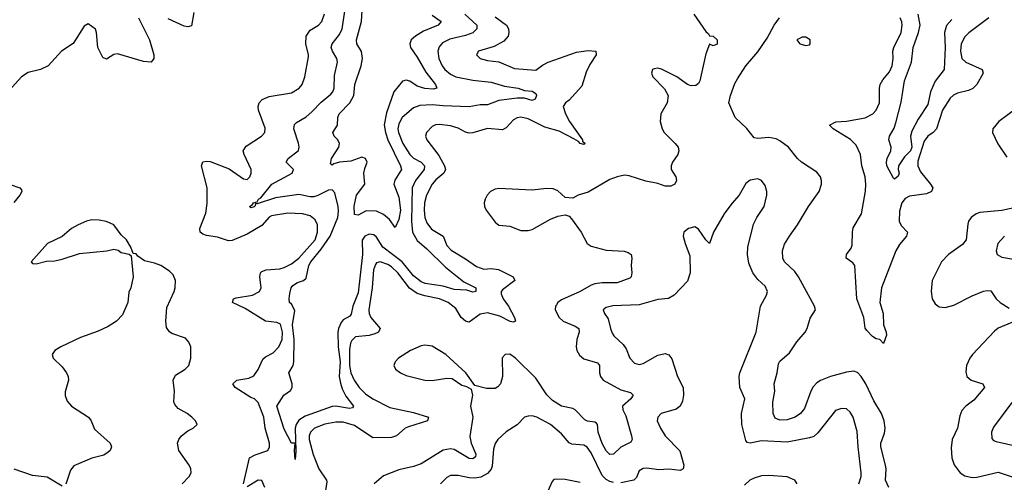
# Model space of a CAD drawing. Header units: inches. Extents: x 1843162 to 1959474, y 907081 to 1016326.
# Tile 461 of 656: x 1890901 to 1896223, y 992298 to 994800. Entities that reach past the tile are written whole.
import ezdxf

# ---------------------------------------------------------------- set-up
doc = ezdxf.new("R2010")
doc.units = ezdxf.units.IN
doc.header["$MEASUREMENT"] = 0
doc.layers.add('B8999', color=7, linetype='Continuous')

msp = doc.modelspace()

# ---------------------------------------------------------------- linework, layer by layer
at = {"layer": 'B8999', "color": 5}
for points, elevation in [([(1891841.6, 994838.4), (1891830, 994767.4), (1891810, 994760.6), (1891790, 994764.2), (1891703.9, 994803.9)], 480), ([(1893306.1, 994830), (1893371.1, 994770), (1893372.4, 994750), (1893350.9, 994729.1), (1893310, 994714.5), (1893225.8, 994694.2), (1893185.4, 994674.6), (1893167.3, 994652.7), (1893160.8, 994630), (1893166.9, 994590), (1893184.8, 994550), (1893199, 994530), (1893230, 994505), (1893257.4, 994490), (1893350, 994472.5), (1893450, 994462.7), (1893521.1, 994441.1), (1893594.9, 994430), (1893630, 994417.3), (1893670, 994413.6), (1893690, 994401.3), (1893694.4, 994390), (1893686.4, 994370), (1893670, 994362.2), (1893630, 994375), (1893590, 994374.7), (1893490, 994362.4), (1893430, 994339), (1893390, 994340.2), (1893330, 994328.5), (1893190, 994333.1), (1893130, 994339.9), (1893064, 994336.1), (1893030, 994323.5), (1892968, 994270), (1892950, 994235.8), (1892945.3, 994210), (1892948.3, 994190), (1892971.3, 994130), (1893010.1, 994070), (1893030, 994051.2), (1893070.1, 994030), (1893088.8, 994010), (1893087.1, 993990), (1893039.8, 993930), (1893021.9, 993890), (1893018.7, 993710), (1893023.7, 993650), (1893050, 993604.8), (1893101, 993561), (1893201.5, 993461.5), (1893302, 993382), (1893366, 993350), (1893367.1, 993332.9), (1893366, 993330), (1893350, 993327.1), (1893317, 993337), (1893250, 993340.3), (1893190, 993357.9), (1893093.2, 993373.2), (1893070, 993381.7), (1893030, 993414.5), (1892968.7, 993490), (1892863.5, 993570), (1892830, 993623.1), (1892815.6, 993635.6), (1892790, 993640.7), (1892765.8, 993630), (1892752.5, 993607.5), (1892753.4, 993530), (1892730, 993322.6), (1892702.1, 993250), (1892692.5, 993207.5), (1892684.4, 993195.6), (1892650, 993176.1), (1892638.3, 993161.7), (1892623.2, 993130), (1892620.4, 993110), (1892621.2, 993030), (1892633.6, 992950), (1892627.5, 992870), (1892633.9, 992833.9), (1892643.3, 992803.3), (1892663.3, 992763.3), (1892704.6, 992710), (1892698.9, 992701.1), (1892683, 992697), (1892610, 992709.5), (1892590, 992707.7), (1892443.5, 992656.5), (1892410, 992633.6), (1892395.8, 992610), (1892390.1, 992590), (1892393.5, 992466.5), (1892390, 992422), (1892385.6, 992470), (1892388.9, 992508.9), (1892370, 992509.4), (1892330, 992584.8), (1892291.2, 992710), (1892328, 992770), (1892365, 992795), (1892373.4, 992810), (1892373.6, 992830), (1892355, 992890), (1892378.6, 992930), (1892382.6, 992950), (1892384.5, 993070), (1892375.3, 993150), (1892387.5, 993227.5), (1892370, 993261.6), (1892359.4, 993270), (1892357.1, 993290), (1892361.2, 993318.8), (1892368.8, 993350), (1892377.5, 993362.5), (1892401.5, 993378.5), (1892435.3, 993390), (1892450, 993402), (1892464.2, 993470), (1892474.3, 993490), (1892530, 993558.4), (1892578.1, 993630), (1892619.7, 993730), (1892624.3, 993764.3), (1892621.3, 993790), (1892603.3, 993863.3), (1892590, 993879.1), (1892570, 993877.7), (1892511.8, 993848.2), (1892490, 993841.8), (1892470, 993841.2), (1892410, 993854), (1892283.9, 993836.1), (1892184.7, 993804.7), (1892174.4, 993805.6), (1892173, 993793), (1892167.2, 993787.2), (1892150, 993781.6), (1892142.4, 993790), (1892159.7, 993800.3), (1892165.1, 993810), (1892184.9, 993815.1), (1892191.5, 993830), (1892203.3, 993836.7), (1892263.1, 993910), (1892372.8, 993970), (1892381.4, 993990), (1892340.5, 994030), (1892351.1, 994050), (1892408.2, 994091.8), (1892411.6, 994110), (1892408.1, 994131.9), (1892383, 994210), (1892386.6, 994233.4), (1892396.4, 994243.6), (1892450, 994275.2), (1892479.4, 994300.6), (1892530, 994354), (1892582.9, 994397.1), (1892593.6, 994410), (1892600.5, 994430), (1892601.9, 994498.1), (1892619, 994570), (1892615.4, 994590), (1892591.5, 994630), (1892585, 994650), (1892589.8, 994670), (1892630, 994720.2), (1892644.6, 994750), (1892661.6, 994870)], 460), ([(1893130, 994823.5), (1893179.5, 994790), (1893162.6, 994770), (1893083.1, 994736.9), (1893040.7, 994710), (1893017.2, 994690), (1893009.4, 994670), (1893013.5, 994650), (1893050, 994597.2), (1893095.7, 994515.7), (1893147.5, 994450), (1893154.9, 994430), (1893135.5, 994424.5), (1893090, 994427.3), (1893050, 994441), (1893010, 994466.6), (1892990, 994472.7), (1892970, 994466.6), (1892923.6, 994410), (1892883.1, 994296.9), (1892871.2, 994231.2), (1892877.8, 994190), (1892890.6, 994150.6), (1892959.5, 994010), (1892964.2, 993990), (1892928.4, 993931.6), (1892923, 993910), (1892950, 993839.5), (1892958.6, 993770), (1892950, 993719.5), (1892930, 993676), (1892900, 993720), (1892866.6, 993746.6), (1892830, 993764.5), (1892774.1, 993765.9), (1892730, 993743.1), (1892710, 993746.6), (1892708.5, 993791.5), (1892720.5, 993850), (1892766.3, 993910), (1892761.3, 993970), (1892765.4, 993994.6), (1892779.1, 994030), (1892769.7, 994049.7), (1892750, 994056.4), (1892690, 994035), (1892630, 994029.9), (1892599.5, 994020.5), (1892590, 994012.3), (1892581.1, 994021.1), (1892586.8, 994050), (1892624.8, 994110), (1892629, 994130), (1892620.8, 994150), (1892599.7, 994170), (1892593.5, 994190), (1892618.3, 994230), (1892620.6, 994270), (1892627.2, 994290), (1892685, 994350), (1892706.5, 994390), (1892712.6, 994450), (1892746.2, 994550), (1892753.3, 994590), (1892748.2, 994628.2), (1892722.3, 994670), (1892721.6, 994690), (1892749, 994790), (1892751.5, 994850)], 440), ([(1891543, 994810), (1891603.1, 994690), (1891625.4, 994610), (1891624.9, 994590), (1891610.4, 994570), (1891570, 994573.2), (1891430, 994615), (1891410, 994611.6), (1891370, 994587.1), (1891350, 994594.7), (1891323.1, 994650), (1891315.6, 994730), (1891310, 994749.2), (1891270, 994777.2), (1891250, 994765.2), (1891189.2, 994670.8), (1891126.7, 994630), (1891055.3, 994550), (1891013.4, 994530), (1890945.8, 994514.2), (1890910, 994491.1), (1890843.6, 994416.4)], 480), ([(1892110.9, 992290), (1892142.7, 992430), (1892172.8, 992447.2), (1892242.4, 992470), (1892251.7, 992490), (1892250.9, 992510), (1892226.7, 992590), (1892219.7, 992650), (1892189.8, 992730), (1892170, 992749.8), (1892150, 992757.5), (1892065.8, 992810), (1892053, 992830), (1892073.5, 992850), (1892139.6, 992860.4), (1892166.3, 992873.7), (1892190, 992908.9), (1892215.4, 992964.6), (1892230, 992977.4), (1892270, 992998), (1892301.1, 993030), (1892319.4, 993070), (1892321.9, 993110), (1892310, 993152.5), (1892290, 993162.5), (1892228.8, 993168.8), (1892118.6, 993238.6), (1892051.1, 993270), (1892056.4, 993290), (1892070, 993296), (1892159.5, 993310), (1892197.3, 993330), (1892205.6, 993350), (1892198.8, 993410), (1892202.3, 993430), (1892210, 993437.7), (1892233.1, 993446.9), (1892306.9, 993453.1), (1892330, 993460.1), (1892370, 993480.1), (1892409.6, 993510.4), (1892498.5, 993610), (1892510.8, 993650), (1892509.9, 993690), (1892498, 993718), (1892470, 993738.5), (1892429, 993749), (1892350, 993753.5), (1892260.9, 993739.1), (1892248.4, 993731.6), (1892210, 993686.9), (1892130, 993640.4), (1892050, 993605.2), (1892030, 993603.4), (1891970, 993623.6), (1891910, 993632.6), (1891890, 993640.3), (1891876.8, 993650), (1891874.3, 993670), (1891906.9, 993753.1), (1891914, 993806), (1891913.9, 993890), (1891883.5, 994010), (1891890, 994030.3), (1891910, 994035.5), (1891930, 994032.8), (1892033.7, 993993.7), (1892110, 993939.1), (1892130, 993935.6), (1892145.4, 993950), (1892152.4, 993970), (1892151.6, 993990), (1892113.1, 994070), (1892108.7, 994090), (1892124.2, 994115.8), (1892208.2, 994170), (1892225.4, 994190), (1892226.6, 994213.4), (1892191.6, 994310), (1892189.8, 994330), (1892195.3, 994350), (1892212.1, 994367.9), (1892250, 994384.1), (1892370, 994403.9), (1892410.9, 994429.1), (1892427.8, 994450), (1892441.1, 994490), (1892461.3, 994598.7), (1892462.3, 994610), (1892448, 994670), (1892449.2, 994710), (1892470, 994742.9), (1892516.4, 994770), (1892534.2, 994790), (1892548.6, 994831.4)], 480), ([(1893470, 994814.8), (1893532.7, 994770), (1893543.4, 994750), (1893545.2, 994730), (1893540.7, 994710), (1893517, 994683), (1893465.1, 994654.9), (1893380.4, 994630), (1893370.4, 994610), (1893390, 994589.2), (1893430, 994578.9), (1893490, 994571.7), (1893575.6, 994535.6), (1893690, 994527.3), (1893726.3, 994553.7), (1893758, 994570), (1893910, 994624.1), (1893972.9, 994632.9), (1894014.9, 994630), (1894015.9, 994610), (1893982.8, 994557.2), (1893963.5, 994516.5), (1893939.9, 994440.1), (1893870, 994364.1), (1893850.2, 994350), (1893838, 994330), (1893850.8, 994290), (1893872.5, 994250), (1893942.6, 994150), (1893942.6, 994142.6), (1893957.1, 994130), (1893950, 994124.2), (1893930, 994129.8), (1893920.9, 994140.9), (1893896.1, 994156.1), (1893817.3, 994197.3), (1893738.7, 994218.7), (1893650, 994263.6), (1893610, 994272.3), (1893590, 994268.9), (1893570, 994257.8), (1893530, 994214.2), (1893510, 994203.7), (1893430, 994210.5), (1893350, 994188.1), (1893330, 994187), (1893310, 994191.1), (1893270, 994212.7), (1893230, 994226.5), (1893170, 994233), (1893148.8, 994231.2), (1893130, 994222.6), (1893098.9, 994190), (1893094.6, 994170), (1893102, 994150), (1893165.5, 994065.5), (1893196.9, 994010), (1893201.5, 993990), (1893193, 993970), (1893150, 993933.7), (1893130.6, 993910), (1893099.4, 993850), (1893088.5, 993810), (1893086.7, 993770), (1893091, 993730), (1893101.4, 993701.4), (1893126.6, 993666.6), (1893189.3, 993630), (1893210, 993578.5), (1893232.6, 993552.6), (1893310, 993506.8), (1893370, 993464.3), (1893410, 993450.7), (1893450, 993454), (1893488.7, 993448.7), (1893568.7, 993410), (1893577.3, 993390), (1893510, 993339.4), (1893502.4, 993330), (1893502.9, 993317.1), (1893514.3, 993290), (1893542, 993250), (1893574.6, 993190), (1893580.3, 993170), (1893570, 993164), (1893551.5, 993168.5), (1893496.3, 993196.3), (1893430, 993213.9), (1893390, 993206.9), (1893330, 993164.5), (1893310, 993168.6), (1893286.5, 993190), (1893258.1, 993238.1), (1893216.8, 993270), (1893170, 993290.3), (1893090, 993305.6), (1893050, 993318.6), (1893008.4, 993348.4), (1892944.3, 993430), (1892910, 993463.9), (1892890, 993476.3), (1892850, 993489.9), (1892830, 993484.6), (1892823.3, 993476.7), (1892812.4, 993447.6), (1892806.3, 993350), (1892788.6, 993230), (1892789.6, 993210), (1892798.8, 993190), (1892849.4, 993130), (1892840.6, 993110), (1892819.8, 993100.2), (1892790, 993091.4), (1892716.1, 993083.9), (1892695.6, 993064.4), (1892688.3, 993050), (1892682.9, 993017.1), (1892683.7, 992930), (1892690.5, 992890), (1892708.3, 992850), (1892735.3, 992810), (1892770, 992775.7), (1892810, 992750.1), (1892902.1, 992702.1), (1893030, 992675.1), (1893110.3, 992649.7), (1893104.4, 992630), (1893001.4, 992598.6), (1892983.9, 992590), (1892936.9, 992550), (1892910, 992540.1), (1892810, 992537.8), (1892710, 992604.4), (1892650, 992622.6), (1892610, 992622.6), (1892550, 992612.3), (1892495, 992590), (1892472.1, 992570), (1892465.4, 992550), (1892465.7, 992530), (1892487.7, 992447.7), (1892517.2, 992370), (1892559.1, 992310), (1892560.7, 992300.7), (1892550.1, 992229.9)], 480), ([(1894545.5, 994830), (1894610, 994736), (1894624, 994724), (1894630, 994712), (1894650, 994711.3), (1894670.4, 994690), (1894670, 994668), (1894650, 994658), (1894630, 994668), (1894610, 994615.3), (1894576.5, 994470), (1894570, 994455.1), (1894555.8, 994444.2), (1894530, 994442), (1894509.7, 994449.7), (1894452.3, 994490), (1894370, 994532.9), (1894350, 994536.8), (1894330, 994534), (1894322, 994530), (1894314.9, 994510), (1894322.4, 994490), (1894385.5, 994425.5), (1894406.4, 994390), (1894401.3, 994350), (1894366.9, 994290), (1894362.6, 994250), (1894373.5, 994210), (1894383.8, 994190), (1894443.9, 994130), (1894459.1, 994110), (1894464, 994090), (1894458.3, 994070), (1894429, 994030), (1894422.4, 994010), (1894422.4, 993990), (1894446.8, 993950), (1894451.1, 993930), (1894442.4, 993910), (1894420.1, 993899.9), (1894390, 993899.6), (1894350, 993914.5), (1894286, 993926), (1894195.9, 993955.9), (1894170, 993959), (1894130.8, 993950.8), (1894090, 993935), (1893972.6, 993867.4), (1893919.1, 993850), (1893890, 993835.3), (1893850, 993838.4), (1893810, 993874.8), (1893784.8, 993884.8), (1893750, 993886.2), (1893670, 993877.7), (1893490, 993887), (1893470, 993883.1), (1893444.9, 993870), (1893427.2, 993850), (1893417.4, 993830), (1893411.6, 993810), (1893412.6, 993790), (1893421.8, 993770), (1893470, 993704.6), (1893490, 993688.3), (1893550, 993683.5), (1893610, 993660.1), (1893650, 993660.1), (1893670, 993665.3), (1893770, 993720.2), (1893810, 993737.3), (1893850, 993744.2), (1893870, 993736.4), (1893883.2, 993723.2), (1893935.3, 993650), (1893968.5, 993590), (1893990, 993574.6), (1894070, 993552.7), (1894167.8, 993547.8), (1894190, 993540.8), (1894205.3, 993530), (1894210.2, 993510), (1894205.4, 993470), (1894209.3, 993430), (1894206.3, 993410), (1894198.1, 993401.9), (1894130, 993377.4), (1894050, 993377.6), (1894010, 993371.7), (1893990, 993363.9), (1893930.7, 993329.3), (1893830, 993284.7), (1893809.2, 993270), (1893801.5, 993258.5), (1893796.3, 993250), (1893795.2, 993230), (1893815.8, 993190), (1893838.4, 993170), (1893902.9, 993142.9), (1893922.2, 993130), (1893925.1, 993110), (1893912.5, 993070), (1893907.7, 993030), (1893911.6, 993010), (1893926.2, 992986.2), (1893950, 992965.3), (1894024.3, 992944.3), (1894033.9, 992930), (1894034, 992890), (1894039.8, 992870), (1894054.5, 992850), (1894150, 992797.2), (1894203, 992783), (1894215.8, 992770), (1894204.9, 992750), (1894158.9, 992710), (1894161.6, 992690), (1894176.7, 992656.7), (1894207.9, 992550), (1894211.1, 992530), (1894204.8, 992515.2), (1894150, 992488.1), (1894110, 992449.9), (1894090, 992447.5), (1894070, 992468.2), (1894050, 992507), (1894027.8, 992570), (1894023.5, 992610), (1894018, 992618), (1894010, 992623.5), (1893970, 992628.9), (1893955.3, 992635.3), (1893903.1, 992690), (1893890, 992696.9), (1893830, 992709.9), (1893780.1, 992740.1), (1893750.7, 992770.7), (1893690, 992860.9), (1893579.8, 992970), (1893550, 992990.6), (1893524.9, 992990), (1893508, 992972), (1893510.2, 992870), (1893499.2, 992830), (1893485.8, 992814.2), (1893470, 992806), (1893424.4, 992804.4), (1893361.5, 992821.4), (1893311.9, 992890), (1893204.4, 992990), (1893130, 993033.8), (1893090, 993039.8), (1893070, 993035.3), (1893013.4, 993010), (1892947.4, 992970), (1892930.3, 992950), (1892923.6, 992930), (1892931.7, 992910), (1892958.7, 992890), (1892990, 992876.3), (1893090, 992849.5), (1893130, 992847.9), (1893210, 992861.6), (1893238.8, 992858.8), (1893290, 992824), (1893316, 992816), (1893341.1, 992801.1), (1893348.9, 992770), (1893338.2, 992710), (1893349.5, 992650), (1893334, 992546), (1893340.8, 992510), (1893366.8, 992450), (1893364, 992436), (1893350, 992424.4), (1893330, 992425.9), (1893250, 992474.6), (1893230, 992478.4), (1893190, 992471.9), (1893070, 992397.7), (1893030, 992383.6), (1892950, 992365.7), (1892866.5, 992333.5), (1892817.5, 992290)], 520), ([(1895598.2, 992270), (1895580.9, 992310), (1895584.5, 992370), (1895580.9, 992390), (1895554.6, 992490), (1895556, 992510), (1895575.8, 992564.2), (1895578.8, 992590), (1895573.1, 992630), (1895559, 992670), (1895518.3, 992738.3), (1895475, 992830), (1895450, 992869.8), (1895430, 992892), (1895410, 992899), (1895370, 992894.2), (1895283.7, 992870), (1895230, 992849.4), (1895210, 992836.2), (1895190, 992815), (1895176.6, 992790), (1895143.4, 992696.6), (1895121.6, 992670), (1895093.1, 992650), (1895050, 992636.5), (1895010, 992634.4), (1894984.4, 992644.4), (1894972.7, 992670), (1894971.8, 992731.8), (1894982.6, 992790), (1894978, 992830), (1894995.9, 992890), (1895001.4, 992938.6), (1895010, 992953.8), (1895062.5, 992997.5), (1895101.7, 993058.3), (1895145.6, 993110), (1895156.8, 993130), (1895173.6, 993186.4), (1895202, 993230), (1895196.9, 993250), (1895109.9, 993410), (1895090, 993438.7), (1895035.2, 993490), (1895025.7, 993510), (1895023.2, 993550), (1895034.9, 993585.1), (1895060.9, 993630), (1895105.1, 993690), (1895164.8, 993790), (1895221.4, 993870), (1895234.4, 993910), (1895234.6, 993930), (1895228.6, 993950), (1895210, 993974.8), (1895125.7, 994030), (1895104.2, 994050), (1895056.1, 994110), (1895010, 994145.5), (1894990, 994154.9), (1894950, 994163.2), (1894890, 994157.1), (1894870, 994161.5), (1894831.9, 994211.9), (1894767.4, 994270), (1894734.7, 994350), (1894743, 994390), (1894766, 994454), (1894780.1, 994479.9), (1894825.2, 994550), (1894890, 994626.8), (1894941, 994699), (1894978.9, 994770), (1895008.4, 994810)], 520), ([(1896138.5, 994810), (1896030.9, 994729.1), (1896010, 994707.7), (1895990.1, 994670), (1895985.3, 994630), (1895994, 994590), (1896014.2, 994570), (1896103.6, 994530), (1896109.2, 994510), (1896073.6, 994450), (1896053, 994427), (1896030, 994416.7), (1895970, 994403.2), (1895948, 994392), (1895930, 994375.9), (1895889.1, 994310), (1895857.2, 994210), (1895838.9, 994190), (1895809.4, 994170), (1895790, 994143.5), (1895755.2, 994035.2), (1895755.9, 994010), (1895770, 993977.8), (1895823.2, 993910), (1895836.1, 993890), (1895834.8, 993885.2), (1895829, 993870), (1895802.5, 993857.5), (1895710, 993844.6), (1895687.4, 993832.6), (1895668.4, 993810), (1895655.6, 993764.4), (1895654.7, 993710), (1895666.1, 993686.1), (1895699.7, 993650), (1895695, 993630), (1895656.2, 993583.8), (1895637.3, 993550), (1895559.8, 993350), (1895549.4, 993270), (1895567.9, 993210), (1895570.3, 993150), (1895584.9, 993110), (1895585.8, 993094.2), (1895570.5, 993049.5), (1895549.6, 993069.6), (1895530, 993074), (1895510, 993087.3), (1895479.1, 993119.1), (1895471.1, 993131.1), (1895464.1, 993190), (1895425.8, 993290), (1895414, 993470), (1895404.9, 993484.9), (1895368.6, 993510), (1895369.1, 993530), (1895395.6, 993564.4), (1895400.4, 993579.6), (1895402, 993650), (1895406.7, 993673.3), (1895451.7, 993750), (1895472.1, 993872.1), (1895474.4, 993910), (1895470.4, 993950), (1895453.2, 994010), (1895445.6, 994070), (1895421.6, 994121.6), (1895392.1, 994152.1), (1895297.6, 994210), (1895278.4, 994230), (1895312.5, 994247.5), (1895370, 994251), (1895470.8, 994269.2), (1895512.7, 994290), (1895530.6, 994310), (1895548.6, 994350), (1895548.3, 994430), (1895552.6, 994450), (1895565.5, 994474.5), (1895602.3, 994517.7), (1895617, 994550), (1895622.4, 994590), (1895620.5, 994630), (1895625.4, 994650), (1895664.7, 994730), (1895671.6, 994770), (1895668.8, 994788.8), (1895660.2, 994810)], 480), ([(1895940, 994800), (1895910.9, 994769.1), (1895899, 994730), (1895903.9, 994650), (1895897.6, 994530), (1895850, 994467.1), (1895824.2, 994410), (1895810, 994342), (1895758, 994262), (1895722.6, 994197.4), (1895715.7, 994170), (1895723.3, 994110), (1895715.3, 994090), (1895682.5, 994057.5), (1895650.2, 994010), (1895648.8, 993988.8), (1895653.8, 993970), (1895650, 993954), (1895630, 993938), (1895623.5, 993943.5), (1895587.1, 994010), (1895585.4, 994030), (1895589.9, 994050), (1895608.7, 994090), (1895611.5, 994110), (1895598.3, 994150), (1895602.3, 994170), (1895627.2, 994212.8), (1895637.4, 994242.6), (1895666.2, 994353.8), (1895682.5, 994470), (1895721.1, 994570), (1895730.4, 994650), (1895759.7, 994730), (1895767.5, 994770), (1895758.1, 994830)], 460), ([(1896290, 994321.7), (1896193.1, 994250), (1896160.3, 994210), (1896159.5, 994190), (1896188.1, 994128.1), (1896237.2, 994057.2)], 520), ([(1895436.8, 992290), (1895448.8, 992330), (1895449.8, 992350), (1895432.3, 992490), (1895427.2, 992572.8), (1895405.3, 992650), (1895390, 992677.4), (1895370, 992694.7), (1895342.6, 992697.4), (1895310, 992687), (1895215, 992565), (1895193.4, 992546.6), (1895170, 992537.7), (1895050, 992515.8), (1894910, 992521.9), (1894849, 992509), (1894832.9, 992512.9), (1894824.9, 992524.9), (1894803.8, 992610), (1894801.5, 992670), (1894819.8, 992750), (1894792.9, 992810), (1894789.9, 992870.1), (1894794, 992890), (1894882, 993110), (1894904.7, 993250), (1894937.6, 993310), (1894943.6, 993330), (1894930, 993359.5), (1894890, 993394.5), (1894863.1, 993430), (1894842.5, 993482.5), (1894834, 993530), (1894836, 993570), (1894866.5, 993693.5), (1894884.7, 993730), (1894925.1, 993790), (1894938.9, 993850), (1894939.7, 993870), (1894930, 993904), (1894910, 993929.3), (1894890, 993938.4), (1894850, 993931.5), (1894826.4, 993913.6), (1894790.5, 993850), (1894750, 993806.6), (1894708.7, 993750), (1894650.6, 993650), (1894630, 993588.7), (1894610, 993608.7), (1894570, 993666.6), (1894550, 993679.5), (1894516, 993670), (1894490.8, 993650), (1894487.7, 993630), (1894498, 993590), (1894523.4, 993523.4), (1894525.5, 993430), (1894510, 993385.2), (1894438.4, 993310), (1894407.5, 993292.5), (1894350, 993286.8), (1894250, 993257.5), (1894107.5, 993252.5), (1894070, 993242.7), (1894054.8, 993230), (1894062, 993210), (1894082.3, 993182.3), (1894093.4, 993130), (1894103.7, 993103.7), (1894112.4, 993090), (1894163.5, 993043.5), (1894179, 993019), (1894199.5, 992970), (1894223, 992943), (1894250, 992935.3), (1894270, 992941.1), (1894350, 992986), (1894390, 992994), (1894410, 992987), (1894425.9, 992965.9), (1894456.9, 992870), (1894486.7, 992810), (1894489.2, 992770), (1894482.7, 992737.3), (1894470.1, 992709.9), (1894450, 992694.2), (1894368.5, 992670), (1894350.4, 992650), (1894346.3, 992630), (1894363.6, 992590), (1894390.2, 992550), (1894468.9, 992468.9), (1894491, 992390), (1894486.4, 992370), (1894470, 992362.2), (1894410, 992369.8), (1894355, 992365), (1894290, 992374.3), (1894270, 992372.7), (1894250, 992360.5), (1894235.2, 992324.8), (1894220.4, 992310), (1894150, 992295.2)], 540), ([(1890849.4, 993909.4), (1890901.6, 993890), (1890910, 993879.1), (1890912.9, 993870), (1890901.3, 993850), (1890868.7, 993811.3)], 480), ([(1896350, 993797.7), (1896210, 993767.7), (1896090, 993756.7), (1896070.6, 993749.4), (1896043.9, 993730), (1896030.2, 993710), (1896026.1, 993693.9), (1896016.4, 993610), (1895996.1, 993583.9), (1895921.2, 993530), (1895884.2, 993490), (1895833, 993390), (1895827, 993330), (1895833.8, 993290), (1895850, 993262.8), (1895870, 993247.7), (1895903.9, 993243.9), (1895950, 993256), (1896050, 993306.8), (1896110, 993331), (1896130, 993335.5), (1896150, 993333.1), (1896179.5, 993290), (1896200.3, 993270), (1896250, 993238.9)], 520), ([(1891779.1, 992290), (1891817.1, 992330), (1891827, 992350), (1891825.3, 992370), (1891815.9, 992390), (1891761, 992470), (1891754.3, 992510), (1891760.7, 992530), (1891775.1, 992550), (1891810, 992576.9), (1891838, 992590), (1891859.5, 992610), (1891851.6, 992630), (1891831.5, 992650), (1891805.6, 992670), (1891757, 992697), (1891738.4, 992718.4), (1891733.2, 992733.2), (1891737.8, 992790), (1891729.8, 992850), (1891742.7, 992877.3), (1891795.1, 992910), (1891814.2, 992930), (1891825.3, 992970), (1891825.3, 993030), (1891815.3, 993055.3), (1891797.1, 993077.1), (1891723.3, 993103.3), (1891710, 993112.6), (1891694.7, 993134.7), (1891689.8, 993170), (1891695.9, 993244.1), (1891736.4, 993330), (1891741.1, 993350), (1891742, 993390), (1891730, 993419.5), (1891710, 993439.7), (1891662.7, 993470), (1891630, 993483), (1891575.1, 993495.1), (1891540.1, 993520.1), (1891530, 993532.7), (1891514.6, 993534.6), (1891500.9, 993570), (1891477.6, 993610), (1891450, 993635.6), (1891410, 993689.6), (1891390, 993699.7), (1891368.7, 993708.7), (1891330, 993715.8), (1891290, 993717.1), (1891262, 993710), (1891216.3, 993690), (1891180.5, 993670), (1891130, 993627), (1891050.7, 993590), (1890962, 993490), (1890970, 993482), (1890990, 993478.8), (1891046.3, 993493.7), (1891090, 993496), (1891130, 993504.6), (1891224.6, 993535.4), (1891371.1, 993548.9), (1891410, 993558), (1891432.7, 993552.7), (1891450, 993541), (1891492, 993532), (1891503.6, 993523.6), (1891514, 993410), (1891501, 993350), (1891490, 993326), (1891484.9, 993270), (1891456.2, 993203.8), (1891423.8, 993170), (1891379.7, 993140.3), (1891325.5, 993114.5), (1891230, 993080.3), (1891122.4, 993030), (1891090.4, 993010), (1891076.4, 992990), (1891081.3, 992970), (1891130, 992922), (1891153.8, 992890), (1891162.7, 992870), (1891165.2, 992850), (1891146.6, 992786.6), (1891147, 992767), (1891157.7, 992737.7), (1891181.3, 992710), (1891271.7, 992650), (1891287.6, 992630), (1891305.5, 992585.5), (1891390.3, 992510), (1891396.4, 992490), (1891390.4, 992470), (1891379.7, 992460.3), (1891354.7, 992445.3), (1891290, 992428.9), (1891193.1, 992386.9), (1891175.8, 992364.2), (1891150, 992287.3)], 520), ([(1896224.4, 993630), (1896187.6, 993590), (1896178, 993550), (1896184.4, 993530), (1896210, 993516), (1896282.7, 993502.7)], 540), ([(1896316.3, 993183.7), (1896190, 993130.7), (1896170, 993115.9), (1896050.2, 992990), (1896036.2, 992970), (1896018, 992930), (1896014.8, 992894.8), (1896019.5, 992870), (1896043, 992850), (1896106, 992830), (1896115.3, 992810), (1896057.8, 992742.2), (1896014.9, 992710), (1895993.6, 992686.4), (1895982, 992658), (1895970.2, 992590), (1895940.6, 992530), (1895934.9, 992485.1), (1895938.4, 992430), (1895952.1, 992392.1), (1895983.5, 992350), (1896010, 992333.6), (1896050, 992324.8), (1896074.6, 992325.4), (1896190, 992352.5), (1896270, 992325.2)], 520), ([(1896264.2, 992730), (1896163.7, 992596.3), (1896153.7, 992570), (1896154.9, 992534.9), (1896164.2, 992524.2), (1896178, 992518), (1896290, 992493.2)], 540), ([(1894110, 992297), (1894090, 992302.8), (1894070, 992313.9), (1894050, 992335.4), (1893990, 992456.8), (1893968.4, 992488.4), (1893950, 992499.5), (1893884.3, 992504.3), (1893870, 992512.2), (1893830, 992559.3), (1893770, 992610.9), (1893695.3, 992650), (1893670, 992656.9), (1893650, 992656.3), (1893630, 992649.5), (1893590.3, 992609.7), (1893529.4, 992570.6), (1893485.5, 992530), (1893471.5, 992508.5), (1893462.1, 992477.9), (1893455.3, 992384.7), (1893450, 992369.7), (1893430, 992345.6), (1893393.5, 992326.5), (1893360, 992320), (1893330, 992321.4), (1893270, 992334.8), (1893230, 992334), (1893210, 992323.1), (1893176, 992290)], 540), ([(1891130, 992277.7), (1891050, 992325.6), (1890970, 992335.3), (1890870, 992369.7)], 520), ([(1895103.7, 992290), (1895089.7, 992309.7), (1895050, 992326.9), (1894950, 992335.4), (1894910, 992332.8), (1894870, 992320.5), (1894848, 992310), (1894817.6, 992282.4)], 560), ([(1892225.3, 992270), (1892210, 992307.2), (1892190, 992309.9), (1892130, 992272.8)], 480), ([(1893930, 992297.2), (1893850, 992314), (1893804.9, 992315.1), (1893787.5, 992312.5), (1893778, 992302), (1893747, 992230)], 560)]:
    msp.add_lwpolyline(points, dxfattribs=dict(at, elevation=elevation))
at = {"layer": 'B8999', "color": 5, "elevation": 520}
msp.add_lwpolyline([(1895150, 994705.2), (1895130, 994705.2), (1895101, 994690), (1895118, 994670), (1895130, 994664.9), (1895150, 994660.7), (1895170, 994664.7), (1895174, 994670), (1895172.7, 994690)], close=True, dxfattribs=at)

doc.saveas('drawing.dxf')
